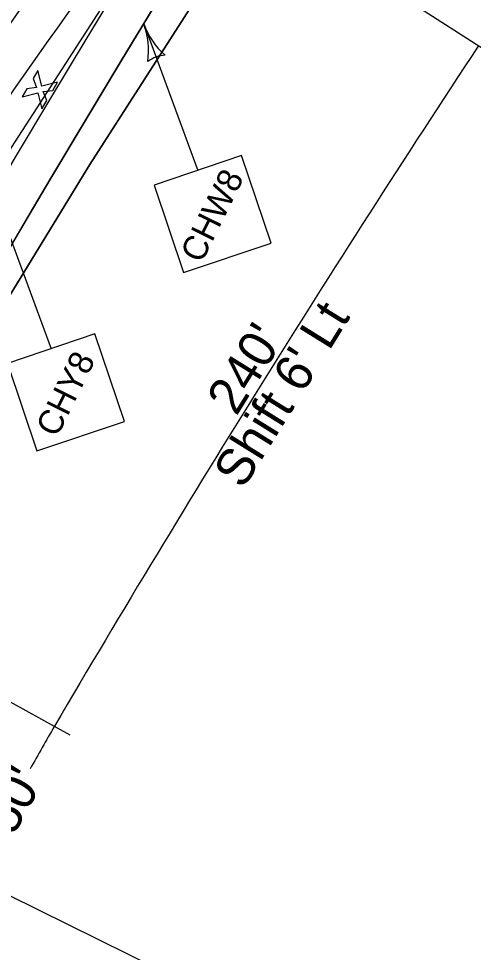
# Model space of a CAD drawing. Extents: x 14104283 to 14128447, y 8633203 to 8671666.
# Drawn here: x 14119183 to 14119316, y 8668657.2 to 8668930.5 of the extents above; entities that cross this region are included whole.
import ezdxf

# ---------------------------------------------------------------- set-up
doc = ezdxf.new("R2010")
doc.units = 0
for name, color, linetype in [('Cell', 7, 'Continuous'), ('dsnNonPlotable', 7, 'Continuous'), ('dsnShadingPaved', 7, 'Continuous'), ('dsnStdLabel', 7, 'Continuous'), ('dsnStgShadingPrevPav', 7, 'Continuous'), ('dsnStgShadingPropPav', 7, 'Continuous'), ('dsnTapePlaceChannelizingLaneWhite', 7, 'Continuous'), ('dsnTapePlaceChannelizingYellow', 7, 'Continuous'), ('dsnTapeRemoveChannelizingWhite', 7, 'Continuous'), ('dsnTapeRemoveChannelizingYellow', 7, 'Continuous')]:
    doc.layers.add(name, color=color, linetype=linetype)

msp = doc.modelspace()

# ---------------------------------------------------------------- linework, layer by layer
at = {"layer": 'Cell'}
for p, q in [((14119188.57, 8668915.3), (14119187.16, 8668912.94)), ((14119189.74, 8668910.68), (14119188.57, 8668915.3)), ((14119187.16, 8668912.94), (14119188.2, 8668910.28)), ((14119194.37, 8668911.85), (14119189.74, 8668910.68)), ((14119192.96, 8668909.49), (14119194.37, 8668911.85)), ((14119185.37, 8668909.93), (14119183.96, 8668907.57)), ((14119183.96, 8668907.57), (14119188.59, 8668908.74)), ((14119188.2, 8668910.28), (14119185.37, 8668909.93)), ((14119188.59, 8668908.74), (14119189.76, 8668904.12)), ((14119190.13, 8668909.13), (14119192.96, 8668909.49)), ((14119191.17, 8668906.48), (14119190.13, 8668909.13)), ((14119189.76, 8668904.12), (14119191.17, 8668906.48))]:
    msp.add_line(p, q, dxfattribs=at)
at = {"layer": 'dsnNonPlotable'}
msp.add_lwpolyline([(14118631.64, 8668945.1), (14119326.37, 8670350.23), (14120231.75, 8669902.59), (14119537.02, 8668497.46)], close=True, dxfattribs=at)
at = {"layer": 'dsnShadingPaved'}
for points in [[(14119112.16, 8668768.15), (14119121.9, 8668785.65), (14119131.74, 8668803.14), (14119141.65, 8668820.58), (14119151.64, 8668837.99), (14119161.71, 8668855.35), (14119171.85, 8668872.67), (14119182.07, 8668889.94), (14119192.38, 8668907.2), (14119202.73, 8668924.35), (14119218.46, 8668950.34), (14119234.44, 8668975.88)], [(14119244.61, 8668969.51), (14119228.68, 8668944.05), (14119213, 8668918.15), (14119202.67, 8668901.03), (14119192.38, 8668883.81), (14119182.19, 8668866.58), (14119172.07, 8668849.31), (14119162.04, 8668831.99), (14119152.07, 8668814.63), (14119142.19, 8668797.23), (14119132.38, 8668779.79), (14119122.65, 8668762.31)]]:
    msp.add_lwpolyline(points, dxfattribs=at)
at = {"layer": 'dsnStdLabel'}
for p, q in [((14119321.7, 8668919.75), (14119268.13, 8668954.33)), ((14119219.55, 8668928.97), (14119235.38, 8668886.05)), ((14119175.72, 8668879.2), (14119192.46, 8668833.84)), ((14119141.92, 8668751.71), (14119197.96, 8668720.85))]:
    msp.add_line(p, q, dxfattribs=at)
for points in [[(14119231.24, 8668856.15), (14119256.82, 8668864.8), (14119248.17, 8668890.38), (14119222.59, 8668881.72)], [(14119188.32, 8668803.94), (14119213.9, 8668812.59), (14119205.25, 8668838.17), (14119179.67, 8668829.52)]]:
    msp.add_lwpolyline(points, close=True, dxfattribs=at)
for centre, radius, start, end in [((14119198.02, 8668921.03), 22.95, 352.1764, 20.2478), ((14119241.08, 8668936.91), 22.95, 200.2476, 228.3189), ((14123077.55, 8666441.06), 4505.04, 146.57768, 149.56175), ((14119226.21, 8668910.92), 8.86, 92.5134, 127.9819), ((14121592.11, 8667345.68), 2766.17, 150.12928, 150.42607)]:
    msp.add_arc(centre, radius, start, end, dxfattribs=at)
at = {"layer": 'dsnStgShadingPrevPav'}
msp.add_line((14119212.08, 8668941.25), (14119185.09, 8668899.43), dxfattribs=at)
for points in [[(14119455.82, 8669289.13), (14119447.45, 8669266.1), (14119424.62, 8669230.68), (14119396.25, 8669185.73), (14119365.96, 8669139.11), (14119334.97, 8669091.45), (14119304.91, 8669044.51), (14119267.2, 8668986.39), (14119235.59, 8668937.49), (14119203.77, 8668887.79), (14119172.82, 8668837.38)], [(14119172.82, 8668837.38), (14119203.77, 8668887.79), (14119235.59, 8668937.49), (14119267.2, 8668986.39), (14119299.05, 8669035.48)]]:
    msp.add_lwpolyline(points, dxfattribs=at)
msp.add_arc((14121592.11, 8667345.68), 2864.95, 147.15737, 151.16499, dxfattribs=at)
at = {"layer": 'dsnStgShadingPropPav'}
for radius, end in [(1512, 159.62671), (1488, 158.15787)]:
    msp.add_arc((14120503.02, 8668359.24), radius, 147.24256, end, dxfattribs=at)
at = {"layer": 'dsnTapePlaceChannelizingLaneWhite'}
msp.add_lwpolyline([(14119122.65, 8668762.31), (14119132.38, 8668779.79), (14119142.19, 8668797.23), (14119152.07, 8668814.63), (14119162.04, 8668831.99), (14119172.07, 8668849.31), (14119187.29, 8668875.2), (14119192.38, 8668883.81), (14119202.67, 8668901.03), (14119213, 8668918.15), (14119228.68, 8668944.05), (14119244.64, 8668969.55)], dxfattribs=at)
at = {"layer": 'dsnTapePlaceChannelizingYellow'}
msp.add_lwpolyline([(14119112.14, 8668768.1), (14119126.82, 8668794.39), (14119131.74, 8668803.14), (14119141.65, 8668820.58), (14119161.71, 8668855.35), (14119176.96, 8668881.3), (14119182.07, 8668889.94), (14119192.38, 8668907.2), (14119202.73, 8668924.35), (14119218.46, 8668950.34), (14119234.44, 8668975.88)], dxfattribs=at)
at = {"layer": 'dsnTapeRemoveChannelizingWhite'}
msp.add_arc((14120823.3, 8667767.54), 2000, 143.15224, 151.24538, dxfattribs=at)
at = {"layer": 'dsnTapeRemoveChannelizingYellow'}
msp.add_arc((14120823.3, 8667767.54), 2012, 143.15224, 151.24538, dxfattribs=at)

# ---------------------------------------------------------------- texts
at = {"layer": 'dsnStdLabel'}
for s, height, rotation, p in [('CHW8', 7.2, 63.6912, (14119236.47, 8668858.59)), ("Shift 6' Lt", 10.8, 58.1547, (14119248.61, 8668792.45)), ("240'", 10.8, 58.1547, (14119246.67, 8668813.89)), ('CHY8', 7.2, 63.6912, (14119194.16, 8668807.63)), ("50'", 10.8, 61.1547, (14119181.43, 8668691.06))]:
    msp.add_text(s, height=height, rotation=rotation, dxfattribs=at).set_placement(p)

doc.saveas('drawing.dxf')
